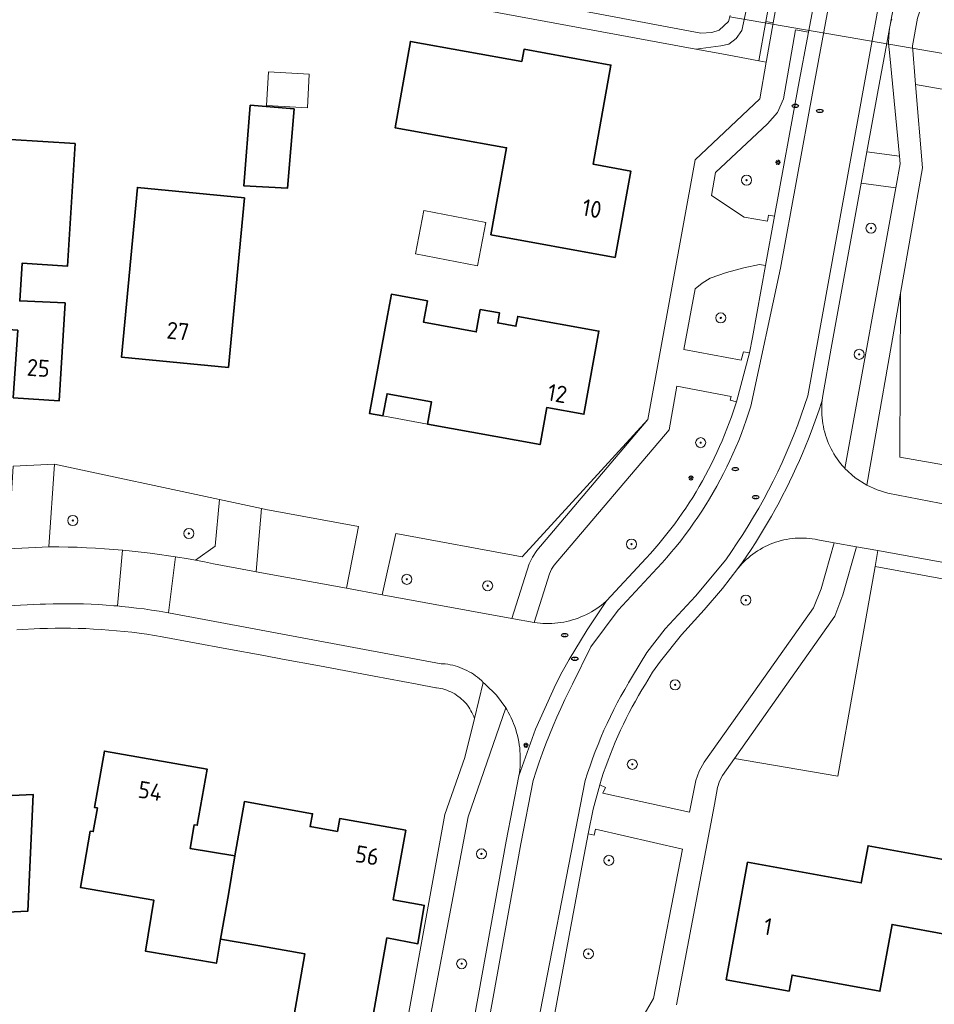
# Model space of a CAD drawing. Header units: metres. Extents: x 152610 to 160096, y 456114 to 462495.
# Tile 563 of 938: x 158877 to 158950, y 459975 to 460053. Entities that reach past the tile are written whole.
import ezdxf
from ezdxf.enums import TextEntityAlignment as Align

# ---------------------------------------------------------------- set-up
doc = ezdxf.new("R2010")
doc.units = ezdxf.units.M
doc.header["$LTSCALE"] = 0.5
doc.layers.get('0').update_dxf_attribs({"linetype": 'CONTINUOUS'})
for name, color, linetype, lineweight in [('B-PV-GR-BEPLANTING_CULTUUR_HEESTERS-GV', 251, 'CONTINUOUS', 18), ('B-PV-GR-BOOM-S', 251, 'CONTINUOUS', 25), ('B-PV-GR-HAAG-GV', 251, 'CONTINUOUS', 13), ('B-PV-IE-MEUBILAIR-S', 251, 'CONTINUOUS', 25), ('B-PV-KW-KUNSTWERK_DUIKER-G', 251, 'CONTINUOUS', 18), ('B-PV-OG-BEBOUWING-GV', 6, 'CONTINUOUS', 35), ('B-PV-OG-BEBOUWING-T18', 1, 'CONTINUOUS', 18), ('B-PV-OG-BEBOUWING_OVERBOUWING-GV', 251, 'CONTINUOUS', 18), ('B-PV-OG-BEBOUWING_SCHUUR-GV', 251, 'CONTINUOUS', 18), ('B-PV-OG-TERREIN_BEGROEID-GV', 251, 'CONTINUOUS', 18), ('B-PV-OG-TERREIN_OEVER-GV', 251, 'CONTINUOUS', 18), ('B-PV-OG-WATER_SLOOT-GV', 251, 'CONTINUOUS', 18), ('B-PV-VH-GESLOTENVERHARDING_ASFALT-GV', 251, 'CONTINUOUS', 18), ('B-PV-VH-ONVERHARD_ZAND-GV', 251, 'CONTINUOUS', 18), ('B-PV-VH-OPENVERHARDING_BETONSTRAATSTEEN-GV', 251, 'CONTINUOUS', 18), ('B-PV-VH-OPENVERHARDING_TEGEL-GV', 251, 'CONTINUOUS', 18)]:
    doc.layers.add(name, color=color, linetype=linetype, lineweight=lineweight)
doc.styles.add('NLCS-ISO', font='NLCS-ISO.ttf')
doc.styles.add('NLCS-ISO-M750-T18', font='NLCS-ISO.ttf', dxfattribs={"height": 1.35})

# ---------------------------------------------------------------- blocks, each defined once
blk = doc.blocks.new('SIE-MEUBILAIR_PAAL_LICHTMAST-SO')
for points in [[(-0.62, 0), (-1, 0)], [(-0.71, 0.71), (-0.44, 0.44)], [(0, 1), (0, 0.62)], [(0.44, 0.44), (0.71, 0.71)], [(1, 0), (0.62, 0)], [(-0.71, -0.71), (-0.44, -0.44)], [(0, -0.62), (0, -1)], [(0.44, -0.44), (0.71, -0.71)]]:
    blk.add_lwpolyline(points)
blk.add_circle((0, 0), 0.5)
blk = doc.blocks.new('SIE-MEUBILAIR_PUT_RIOOLPUT-SO')
blk.add_ellipse((0, 0), major_axis=(1.25, 0), ratio=0.54)
at = {"style": 'NLCS-ISO'}
blk.add_text('ri', height=0.75, dxfattribs=at).set_placement((-0.04, 0.07), align=Align.MIDDLE_CENTER)
blk = doc.blocks.new('SGR-BOOM_GBKN-SO')
at = {"linetype": 'ByBlock', "lineweight": 18}
h = blk.add_hatch(color=0, dxfattribs=at)
h.dxf.hatch_style = 1
edge = h.paths.add_edge_path()
edge.add_arc((0, 0), 0.25, 0, 360)
at = {"color": 0, "linetype": 'ByBlock', "lineweight": 18}
for radius in [2, 0.25]:
    blk.add_circle((0, 0), radius, dxfattribs=at)
at = {"color": 0, "linetype": 'ByBlock', "lineweight": 18, "style": 'NLCS-ISO'}
blk.add_attdef('SOORT', (2.5, 0), '', height=1.5, dxfattribs=at)

msp = doc.modelspace()

# ---------------------------------------------------------------- linework, layer by layer
at = {"layer": 'B-PV-GR-BEPLANTING_CULTUUR_HEESTERS-GV', "flags": 128}
for points in [[(158953.13, 460052.57), (158951.021, 460055.717), (158949.06, 460054), (158948.703, 460053.529), (158948.51, 460052.97), (158948.12, 460050.76), (158948.37, 460047.69), (158950.017, 460047.392), (158951.637, 460047.099), (158952.26, 460049.87), (158952.84, 460052.62)], [(158896.366, 460013.972), (158896.118, 460011.193), (158895.917, 460008.939), (158903.11, 460007.625), (158903.551, 460009.947), (158904.058, 460012.543), (158896.7, 460013.9)], [(158945.37, 460010.622), (158943.67, 460010.93), (158942.59, 460007.1), (158941.94, 460005.42), (158938.125, 460000), (158933.966, 459994.094), (158942.184, 459992.68), (158943.486, 460000), (158945.149, 460009.364)]]:
    msp.add_lwpolyline(points, close=True, dxfattribs=at)
for points in [[(158959.53, 460015.87), (158947.12, 460018.05), (158947.17, 460031.101), (158944.499, 460015.819), (158945.317, 460015.455), (158946.17, 460015.18), (158956.85, 460013.12)], [(158957.58, 460008.41), (158945.37, 460010.622), (158945.149, 460009.364), (158958.318, 460006.939)]]:
    msp.add_lwpolyline(points, dxfattribs=at)
at = {"layer": 'B-PV-GR-HAAG-GV', "flags": 128}
msp.add_lwpolyline([(158937.052, 460052.586), (158936.462, 460052.691), (158935.906, 460049.57), (158936.491, 460049.458), (158936.516, 460049.598)], close=True, dxfattribs=at)
at = {"layer": 'B-PV-KW-KUNSTWERK_DUIKER-G', "flags": 128}
msp.add_lwpolyline([(158952.256, 460049.853), (158933.602, 460053.067)], dxfattribs=at)
at = {"layer": 'B-PV-OG-BEBOUWING-GV', "flags": 128}
for points in [[(158917.06, 460049.51), (158908.2, 460051.12), (158906.97, 460044.25), (158915.84, 460042.66), (158914.59, 460035.74), (158924.47, 460033.94), (158925.71, 460040.81), (158922.74, 460041.35), (158924.14, 460049.24), (158917.24, 460050.49)], [(158898.961, 460045.758), (158895.458, 460046.038), (158894.95, 460039.621), (158898.428, 460039.454)], [(158876.98, 460028.15), (158876.608, 460022.783), (158880.252, 460022.524), (158880.74, 460030.315), (158877.128, 460030.474), (158877.32, 460033.48), (158880.923, 460033.242), (158881.534, 460042.993), (158876.38, 460043.32), (158876.09, 460038.27), (158867.38, 460038.83), (158867.06, 460033.72), (158868.35, 460033.63), (158868.02, 460028.77)], [(158894.99, 460038.68), (158886.48, 460039.5), (158885.22, 460026), (158893.72, 460025.19)], [(158909.548, 460030.477), (158906.682, 460031.007), (158906.36, 460029.31), (158904.93, 460021.53), (158906.01, 460021.33), (158906.34, 460023.1), (158909.88, 460022.45), (158909.55, 460020.68), (158918.51, 460019.05), (158919.04, 460022), (158921.99, 460021.46), (158923.18, 460028.08), (158916.73, 460029.25), (158916.58, 460028.47), (158915.14, 460028.73), (158915.28, 460029.52), (158913.75, 460029.79), (158913.43, 460028.02), (158909.237, 460028.786)], [(158870.77, 459994.24), (158870.62, 459997.03), (158867.34, 459996.85), (158867.38, 459996.09), (158863.76, 459995.92), (158863.98, 459990.99), (158863.15, 459990.95), (158863.39, 459985.85), (158866.94, 459986.02), (158866.91, 459986.7), (158872.02, 459986.94), (158872.25, 459981.68), (158877.784, 459981.953), (158878.196, 459991.223), (158874.27, 459991.04), (158874.09, 459994.42), (158872.55, 459994.33), (158872.59, 459993.49), (158871.55, 459993.44), (158871.5, 459994.28)], [(158894.24, 459986.34), (158890.67, 459986.94), (158891, 459988.82), (158891.25, 459988.78), (158892.03, 459993.25), (158883.86, 459994.68), (158883.07, 459990.2), (158883.31, 459990.16), (158882.98, 459988.28), (158882.74, 459988.32), (158881.95, 459983.84), (158887.8, 459982.81), (158887.12, 459978.77), (158892.77, 459977.8), (158893.105, 459979.731), (158893.72, 459983.28)], [(158894.24, 459986.34), (158893.72, 459983.28), (158893.105, 459979.731), (158896.06, 459979.21), (158899.8, 459978.55), (158898.95, 459973.71), (158905.05, 459972.63), (158906.32, 459979.82), (158908.79, 459979.36), (158909.3, 459982.41), (158909.054, 459982.453), (158906.83, 459982.84), (158907.82, 459988.38), (158902.57, 459989.31), (158902.39, 459988.29), (158900.22, 459988.67), (158900.41, 459989.7), (158895, 459990.66)], [(158952.46, 459985.7), (158944.59, 459987.15), (158944.05, 459984.2), (158935.01, 459985.84), (158933.31, 459976.5), (158938.31, 459975.59), (158938.55, 459976.86), (158945.53, 459975.58), (158946.5, 459980.9), (158951.42, 459979.99)]]:
    msp.add_lwpolyline(points, close=True, dxfattribs=at)
at = {"layer": 'B-PV-OG-BEBOUWING_OVERBOUWING-GV', "flags": 128}
for points in [[(158914.182, 460036.724), (158909.26, 460037.672), (158908.596, 460034.223), (158913.518, 460033.275)], [(158909.88, 460022.45), (158906.34, 460023.1), (158906.01, 460021.33), (158909.55, 460020.68)]]:
    msp.add_lwpolyline(points, close=True, dxfattribs=at)
at = {"layer": 'B-PV-OG-BEBOUWING_SCHUUR-GV', "flags": 128}
msp.add_lwpolyline([(158900.149, 460048.515), (158896.899, 460048.691), (158896.755, 460046.022), (158900.004, 460045.846)], close=True, dxfattribs=at)
at = {"layer": 'B-PV-OG-TERREIN_BEGROEID-GV', "flags": 128}
for points in [[(158949.05, 460067.18), (158946.38, 460052.57), (158946.352, 460052.416), (158946.408, 460052.663), (158946.466, 460052.879)], [(158911.98, 459966.36), (158915.8, 459987.52), (158916.82, 459992.7), (158916.859, 459992.946), (158916.89, 459993.193), (158916.913, 459993.441), (158916.928, 459993.69), (158916.935, 459993.939), (158916.934, 459994.188), (158916.925, 459994.437), (158916.908, 459994.686), (158916.883, 459994.934), (158916.851, 459995.181), (158916.81, 459995.426), (158916.761, 459995.671), (158916.705, 459995.913), (158916.641, 459996.154), (158916.569, 459996.393), (158916.489, 459996.629), (158916.402, 459996.862), (158916.308, 459997.093), (158916.206, 459997.32), (158916.097, 459997.544), (158915.981, 459997.764), (158915.858, 459997.981), (158915.779, 459998.111), (158912.78, 459989.44), (158908.63, 459967.44)]]:
    msp.add_lwpolyline(points, dxfattribs=at)
for points in [[(158936.1, 460057.77), (158932.58, 460058.584), (158934.381, 460057.664), (158934.889, 460056.587), (158935.046, 460055.569), (158935.104, 460054.63), (158934.758, 460052.964), (158934.555, 460051.987), (158934.105, 460051.341), (158933.517, 460050.911), (158932.891, 460050.754), (158930.891, 460050.493), (158932.97, 460050.13), (158935.906, 460049.57), (158936.462, 460052.691), (158936.983, 460055.621), (158936.203, 460057.518)], [(158937.159, 460037.22), (158939.04, 460047.51), (158939.847, 460051.86), (158938.827, 460052.05), (158937.86, 460046.56), (158937.38, 460045.46), (158936.6, 460044.55), (158932.45, 460040.69), (158932.14, 460038.856), (158934.745, 460037.132), (158936.579, 460036.821), (158936.67, 460037.31)], [(158946.299, 460052.132), (158946.086, 460050.973), (158945.35, 460046.98), (158944.501, 460042.329), (158947.082, 460041.995), (158946.33, 460049.98), (158946.258, 460050.462), (158946.224, 460050.948), (158946.233, 460051.542)], [(158942.751, 460017.158), (158946.797, 460039.486), (158944.047, 460039.841), (158941.65, 460026.71), (158940.99, 460022.95), (158940.938, 460022.576), (158940.916, 460022.343), (158940.903, 460022.11), (158940.898, 460021.877), (158940.9, 460021.643), (158940.911, 460021.41), (158940.929, 460021.177), (158940.955, 460020.945), (158940.99, 460020.714), (158941.032, 460020.484), (158941.082, 460020.256), (158941.14, 460020.029), (158941.206, 460019.805), (158941.279, 460019.583), (158941.36, 460019.364), (158941.448, 460019.148), (158941.544, 460018.935), (158941.646, 460018.725), (158941.756, 460018.519), (158941.873, 460018.317), (158941.997, 460018.119), (158942.128, 460017.925), (158942.265, 460017.736), (158942.408, 460017.551), (158942.558, 460017.372), (158942.714, 460017.198)], [(158935.16, 460026.34), (158935.39, 460027.57), (158936.44, 460033.29), (158935.95, 460033.38), (158934.711, 460033.1), (158933.34, 460032.745), (158932.035, 460032.285), (158931.387, 460031.885), (158930.835, 460031.434), (158929.93, 460026.62), (158934.485, 460025.758), (158934.67, 460026.44)], [(158933.709, 460022.879), (158929.38, 460023.69), (158928.778, 460020.237), (158919.63, 460009.46), (158919.406, 460009.134), (158919.254, 460008.768), (158918.03, 460004.9), (158918.265, 460004.869), (158918.501, 460004.845), (158918.738, 460004.829), (158918.975, 460004.822), (158919.212, 460004.822), (158919.449, 460004.83), (158919.686, 460004.847), (158919.922, 460004.871), (158920.157, 460004.903), (158920.391, 460004.944), (158920.623, 460004.992), (158920.853, 460005.048), (158921.082, 460005.111), (158921.308, 460005.182), (158921.532, 460005.261), (158921.753, 460005.348), (158921.971, 460005.441), (158922.185, 460005.543), (158922.396, 460005.651), (158922.604, 460005.766), (158922.807, 460005.888), (158923.006, 460006.017), (158923.201, 460006.153), (158923.39, 460006.295), (158923.575, 460006.443), (158923.755, 460006.598), (158923.78, 460006.62), (158926.94, 460010.03), (158927.283, 460010.405), (158927.619, 460010.785), (158927.95, 460011.17), (158928.274, 460011.561), (158928.593, 460011.956), (158928.905, 460012.357), (158929.21, 460012.762), (158929.509, 460013.172), (158929.802, 460013.587), (158930.088, 460014.006), (158930.368, 460014.43), (158930.641, 460014.858), (158930.907, 460015.291), (158931.166, 460015.727), (158931.418, 460016.168), (158931.663, 460016.613), (158931.901, 460017.061), (158932.133, 460017.513), (158932.357, 460017.968), (158932.573, 460018.428), (158932.783, 460018.89), (158932.985, 460019.356), (158933.18, 460019.824), (158933.367, 460020.296), (158933.547, 460020.771), (158933.72, 460021.249), (158933.885, 460021.729), (158934.042, 460022.211), (158934.12, 460022.46), (158933.63, 460022.59)], [(158918.25, 460010.62), (158927.07, 460021.062), (158917.09, 460010.14), (158907.024, 460011.996), (158905.948, 460007.107), (158916.26, 460005.223), (158917.63, 460009.56), (158917.903, 460010.111)], [(158893.011, 460014.688), (158879.894, 460017.492), (158879.431, 460010.93), (158879.512, 460010.93), (158880.24, 460010.922), (158880.969, 460010.907), (158881.698, 460010.884), (158882.426, 460010.853), (158883.153, 460010.813), (158883.881, 460010.766), (158884.608, 460010.711), (158885.293, 460010.652), (158885.334, 460010.648), (158886.059, 460010.577), (158886.784, 460010.498), (158887.507, 460010.411), (158888.23, 460010.316), (158888.951, 460010.213), (158889.505, 460010.128), (158889.672, 460010.102), (158890.391, 460009.983), (158891.109, 460009.857), (158892.669, 460010.977)], [(158939.472, 460011.621), (158939.245, 460011.623), (158939.017, 460011.617), (158938.79, 460011.604), (158938.564, 460011.582), (158938.339, 460011.552), (158938.114, 460011.515), (158937.891, 460011.47), (158937.67, 460011.416), (158937.451, 460011.355), (158937.234, 460011.287), (158937.02, 460011.21), (158936.809, 460011.127), (158936.6, 460011.036), (158936.395, 460010.937), (158936.194, 460010.832), (158935.996, 460010.719), (158935.803, 460010.6), (158935.614, 460010.474), (158935.429, 460010.341), (158935.249, 460010.202), (158935.074, 460010.056), (158934.905, 460009.905), (158934.74, 460009.748), (158934.582, 460009.585), (158934.429, 460009.416), (158934.282, 460009.242), (158934.24, 460009.19), (158933, 460007.6), (158931.55, 460005.91), (158929.758, 460003.922), (158928.087, 460001.831), (158927.438, 460000.944), (158926.879, 460000), (158926.607, 459999.556), (158926.343, 459999.108), (158926.086, 459998.656), (158925.836, 459998.201), (158925.593, 459997.742), (158925.357, 459997.279), (158925.128, 459996.812), (158924.907, 459996.342), (158924.693, 459995.869), (158924.486, 459995.392), (158924.286, 459994.913), (158924.094, 459994.43), (158923.909, 459993.944), (158923.732, 459993.456), (158923.562, 459992.964), (158923.4, 459992.471), (158923.25, 459991.99), (158923.71, 459991.79), (158923.505, 459991.331), (158930.39, 459989.83), (158930.9, 459992.33), (158931.169, 459993.085), (158931.55, 459993.79), (158935.955, 460000), (158940.26, 460006.07), (158940.86, 460007.58), (158941.9, 460011.252), (158940.6, 460011.49), (158940.376, 460011.532), (158940.152, 460011.566), (158939.926, 460011.592), (158939.699, 460011.611)], [(158924.189, 459969.353), (158925.24, 459971.11), (158926.79, 459973.72), (158927.53, 459974.99), (158929.82, 459986.88), (158922.912, 459988.48), (158922.857, 459988.241), (158922.8, 459988.002), (158922.32, 459988.1), (158921.91, 459985.88), (158920.96, 459980.72), (158919.69, 459973.83), (158919.075, 459970.514), (158919.023, 459970.235)]]:
    msp.add_lwpolyline(points, close=True, dxfattribs=at)
at = {"layer": 'B-PV-OG-TERREIN_OEVER-GV', "flags": 128}
for points in [[(158861.455, 460063.326), (158930.891, 460050.493), (158932.891, 460050.754), (158933.517, 460050.911), (158934.105, 460051.341), (158934.555, 460051.987), (158934.758, 460052.964)], [(158933.632, 460053.173), (158933.502, 460052.709), (158932.758, 460052.004), (158932.152, 460051.828), (158931.29, 460051.769), (158908.036, 460056.18)]]:
    msp.add_lwpolyline(points, dxfattribs=at)
at = {"layer": 'B-PV-OG-WATER_SLOOT-GV', "flags": 128}
msp.add_lwpolyline([(158908.036, 460056.18), (158931.29, 460051.769), (158932.152, 460051.828), (158932.758, 460052.004), (158933.502, 460052.709), (158933.632, 460053.173)], dxfattribs=at)
at = {"layer": 'B-PV-VH-GESLOTENVERHARDING_ASFALT-GV', "flags": 128}
for points in [[(158913.161, 459966.147), (158916.981, 459987.307), (158917.967, 459992.349), (158918.198, 459993.081), (158918.441, 459993.808), (158918.696, 459994.532), (158918.963, 459995.25), (158919.243, 459995.965), (158919.534, 459996.674), (158919.838, 459997.379), (158920.153, 459998.078), (158920.48, 459998.772), (158920.819, 459999.46), (158921.084, 460000), (158922.544, 460002.969), (158924.709, 460005.881), (158927.819, 460009.213), (158928.208, 460009.64), (158928.59, 460010.073), (158928.965, 460010.513), (158929.331, 460010.959), (158929.69, 460011.411), (158930.041, 460011.87), (158930.384, 460012.334), (158930.719, 460012.805), (158931.046, 460013.281), (158931.365, 460013.763), (158931.675, 460014.25), (158931.977, 460014.742), (158932.27, 460015.24), (158932.554, 460015.742), (158932.83, 460016.25), (158933.097, 460016.762), (158933.355, 460017.278), (158933.605, 460017.799), (158933.845, 460018.324), (158934.076, 460018.854), (158934.298, 460019.387), (158934.51, 460019.924), (158934.714, 460020.464), (158934.907, 460021.008), (158935.092, 460021.556), (158935.267, 460022.106), (158937.62, 460033.074), (158940.22, 460047.294), (158941.069, 460051.869), (158943.961, 460067.455)], [(158943.961, 460067.455), (158941.069, 460051.869), (158940.22, 460047.294), (158937.62, 460033.074), (158935.267, 460022.106), (158935.092, 460021.556), (158934.907, 460021.008), (158934.714, 460020.464), (158934.51, 460019.924), (158934.298, 460019.387), (158934.076, 460018.854), (158933.845, 460018.324), (158933.605, 460017.799), (158933.355, 460017.278), (158933.097, 460016.762), (158932.83, 460016.25), (158932.554, 460015.742), (158932.27, 460015.24), (158931.977, 460014.742), (158931.675, 460014.25), (158931.365, 460013.763), (158931.046, 460013.281), (158930.719, 460012.805), (158930.384, 460012.334), (158930.041, 460011.87), (158929.69, 460011.411), (158929.331, 460010.959), (158928.965, 460010.513), (158928.59, 460010.073), (158928.208, 460009.64), (158927.819, 460009.213), (158924.709, 460005.881), (158922.544, 460002.969), (158921.084, 460000), (158920.819, 459999.46), (158920.48, 459998.772), (158920.153, 459998.078), (158919.838, 459997.379), (158919.534, 459996.674), (158919.243, 459995.965), (158918.963, 459995.25), (158918.696, 459994.532), (158918.441, 459993.808), (158918.198, 459993.081), (158917.967, 459992.349), (158916.981, 459987.307), (158913.161, 459966.147)], [(158947.87, 460067.396), (158945.2, 460052.786), (158944.91, 460051.183), (158939.794, 460022.939), (158939.541, 460022.165), (158939.275, 460021.396), (158938.995, 460020.631), (158938.703, 460019.872), (158938.396, 460019.117), (158938.077, 460018.369), (158937.745, 460017.625), (158937.4, 460016.888), (158937.042, 460016.157), (158936.671, 460015.432), (158936.288, 460014.714), (158935.893, 460014.002), (158935.485, 460013.298), (158935.064, 460012.601), (158934.632, 460011.911), (158934.188, 460011.229), (158933.732, 460010.554), (158933.264, 460009.888), (158930.868, 460007.001), (158928.442, 460004.388), (158926.986, 460002.522), (158925.859, 460000.632), (158925.542, 460000.112), (158925.477, 460000), (158925.235, 459999.587), (158924.936, 459999.057), (158924.647, 459998.521), (158924.367, 459997.98), (158924.097, 459997.435), (158923.836, 459996.885), (158923.585, 459996.331), (158923.343, 459995.772), (158923.112, 459995.209), (158922.89, 459994.642), (158922.678, 459994.072), (158922.476, 459993.497), (158922.284, 459992.92), (158922.102, 459992.339), (158917.783, 459970.127)], [(158917.783, 459970.127), (158922.102, 459992.339), (158922.284, 459992.92), (158922.476, 459993.497), (158922.678, 459994.072), (158922.89, 459994.642), (158923.112, 459995.209), (158923.343, 459995.772), (158923.585, 459996.331), (158923.836, 459996.885), (158924.097, 459997.435), (158924.367, 459997.98), (158924.647, 459998.521), (158924.936, 459999.057), (158925.235, 459999.587), (158925.477, 460000), (158925.542, 460000.112), (158925.859, 460000.632), (158926.986, 460002.522), (158928.442, 460004.388), (158930.868, 460007.001), (158933.264, 460009.888), (158933.732, 460010.554), (158934.188, 460011.229), (158934.632, 460011.911), (158935.064, 460012.601), (158935.485, 460013.298), (158935.893, 460014.002), (158936.288, 460014.714), (158936.671, 460015.432), (158937.042, 460016.157), (158937.4, 460016.888), (158937.745, 460017.625), (158938.077, 460018.369), (158938.396, 460019.117), (158938.703, 460019.872), (158938.995, 460020.631), (158939.275, 460021.396), (158939.541, 460022.165), (158939.794, 460022.939), (158944.91, 460051.183), (158945.2, 460052.786), (158947.87, 460067.396)], [(158919.69, 459973.83), (158920.96, 459980.72), (158921.91, 459985.88), (158922.32, 459988.1), (158922.739, 459990.056), (158923.25, 459991.99), (158923.4, 459992.471), (158923.562, 459992.964), (158923.732, 459993.456), (158923.909, 459993.944), (158924.094, 459994.43), (158924.286, 459994.913), (158924.486, 459995.392), (158924.693, 459995.869), (158924.907, 459996.342), (158925.128, 459996.812), (158925.357, 459997.279), (158925.593, 459997.742), (158925.836, 459998.201), (158926.086, 459998.656), (158926.343, 459999.108), (158926.607, 459999.556), (158926.879, 460000), (158927.438, 460000.944), (158928.087, 460001.831), (158929.758, 460003.922), (158931.55, 460005.91), (158933, 460007.6), (158934.24, 460009.19), (158934.597, 460009.696), (158934.947, 460010.206), (158935.291, 460010.721), (158935.628, 460011.241), (158935.958, 460011.764), (158936.282, 460012.292), (158936.598, 460012.824), (158936.908, 460013.361), (158937.211, 460013.901), (158937.506, 460014.445), (158937.795, 460014.992), (158938.077, 460015.544), (158938.351, 460016.099), (158938.618, 460016.657), (158938.878, 460017.219), (158939.131, 460017.784), (158939.377, 460018.353), (158939.615, 460018.924), (158939.845, 460019.499), (158940.069, 460020.076), (158940.284, 460020.657), (158940.492, 460021.24), (158940.693, 460021.825), (158940.886, 460022.414), (158940.938, 460022.576), (158940.99, 460022.95), (158941.65, 460026.71), (158944.047, 460039.841), (158944.501, 460042.329), (158945.35, 460046.98), (158946.086, 460050.973), (158946.299, 460052.132), (158946.352, 460052.416), (158946.38, 460052.57), (158949.05, 460067.18)], [(158940.474, 460055.242), (158939.847, 460051.86), (158939.04, 460047.51), (158937.159, 460037.22), (158936.44, 460033.29), (158935.39, 460027.57), (158935.16, 460026.34), (158934.12, 460022.46), (158934.042, 460022.211), (158933.885, 460021.729), (158933.72, 460021.249), (158933.547, 460020.771), (158933.367, 460020.296), (158933.18, 460019.824), (158932.985, 460019.356), (158932.783, 460018.89), (158932.573, 460018.428), (158932.357, 460017.968), (158932.133, 460017.513), (158931.901, 460017.061), (158931.663, 460016.613), (158931.418, 460016.168), (158931.166, 460015.727), (158930.907, 460015.291), (158930.641, 460014.858), (158930.368, 460014.43), (158930.088, 460014.006), (158929.802, 460013.587), (158929.509, 460013.172), (158929.21, 460012.762), (158928.905, 460012.357), (158928.593, 460011.956), (158928.274, 460011.561), (158927.95, 460011.17), (158927.619, 460010.785), (158927.283, 460010.405), (158926.94, 460010.03), (158923.78, 460006.62), (158922.247, 460004.318), (158920.819, 460001.95), (158920.274, 460000.979), (158919.747, 460000), (158918.129, 459996.411), (158916.82, 459992.7), (158915.8, 459987.52), (158911.98, 459966.36)], [(158862.66, 460005.53), (158878.75, 460006.35), (158879.173, 460006.367), (158879.777, 460006.386), (158880.382, 460006.396), (158880.987, 460006.398), (158881.592, 460006.392), (158882.197, 460006.378), (158882.801, 460006.356), (158883.405, 460006.327), (158884.009, 460006.289), (158884.612, 460006.243), (158884.893, 460006.218), (158885.293, 460010.652), (158884.608, 460010.711), (158883.881, 460010.766), (158883.153, 460010.813), (158882.426, 460010.853), (158881.698, 460010.884), (158880.969, 460010.907), (158880.24, 460010.922), (158879.512, 460010.93), (158879.431, 460010.93), (158876.21, 460010.76)]]:
    msp.add_lwpolyline(points, dxfattribs=at)
msp.add_lwpolyline([(158905.948, 460007.107), (158903.11, 460007.625), (158895.917, 460008.939), (158895.53, 460009.01), (158892.54, 460009.58), (158891.825, 460009.722), (158891.109, 460009.857), (158890.391, 460009.983), (158889.672, 460010.102), (158889.505, 460010.128), (158888.952, 460005.674), (158910.65, 460001.63), (158910.76, 460001.623), (158910.961, 460001.605), (158911.161, 460001.578), (158911.359, 460001.544), (158911.556, 460001.502), (158911.752, 460001.452), (158911.945, 460001.394), (158912.135, 460001.328), (158912.323, 460001.256), (158912.508, 460001.175), (158912.69, 460001.088), (158912.868, 460000.993), (158913.042, 460000.891), (158913.212, 460000.783), (158913.377, 460000.668), (158913.538, 460000.546), (158913.694, 460000.418), (158913.844, 460000.284), (158913.99, 460000.144), (158914.128, 460000), (158915.032, 459999.123), (158915.779, 459998.111), (158915.858, 459997.981), (158915.981, 459997.764), (158916.097, 459997.544), (158916.206, 459997.32), (158916.308, 459997.093), (158916.402, 459996.862), (158916.489, 459996.629), (158916.569, 459996.393), (158916.641, 459996.154), (158916.705, 459995.913), (158916.761, 459995.671), (158916.81, 459995.426), (158916.851, 459995.181), (158916.883, 459994.934), (158916.908, 459994.686), (158916.925, 459994.437), (158916.934, 459994.188), (158916.935, 459993.939), (158916.928, 459993.69), (158916.913, 459993.441), (158916.89, 459993.193), (158916.859, 459992.946), (158916.82, 459992.7), (158918.129, 459996.411), (158919.747, 460000), (158920.274, 460000.979), (158920.819, 460001.95), (158922.247, 460004.318), (158923.78, 460006.62), (158923.755, 460006.598), (158923.575, 460006.443), (158923.39, 460006.295), (158923.201, 460006.153), (158923.006, 460006.017), (158922.807, 460005.888), (158922.604, 460005.766), (158922.396, 460005.651), (158922.185, 460005.543), (158921.971, 460005.441), (158921.753, 460005.348), (158921.532, 460005.261), (158921.308, 460005.182), (158921.082, 460005.111), (158920.853, 460005.048), (158920.623, 460004.992), (158920.391, 460004.944), (158920.157, 460004.903), (158919.922, 460004.871), (158919.686, 460004.847), (158919.449, 460004.83), (158919.212, 460004.822), (158918.975, 460004.822), (158918.738, 460004.829), (158918.501, 460004.845), (158918.265, 460004.869), (158918.03, 460004.9), (158916.26, 460005.223)], close=True, dxfattribs=at)
at = {"layer": 'B-PV-VH-ONVERHARD_ZAND-GV', "flags": 128}
for points in [[(158937.876, 460057.184), (158936.203, 460057.518), (158936.983, 460055.621), (158936.462, 460052.691), (158937.052, 460052.586)], [(158937.052, 460052.586), (158936.462, 460052.691), (158935.906, 460049.57), (158936.491, 460049.458), (158936.516, 460049.598)]]:
    msp.add_lwpolyline(points, close=True, dxfattribs=at)
at = {"layer": 'B-PV-VH-OPENVERHARDING_BETONSTRAATSTEEN-GV', "flags": 128}
msp.add_lwpolyline([(158956.85, 460013.12), (158946.17, 460015.18), (158945.317, 460015.455), (158944.499, 460015.819), (158943.569, 460016.415), (158942.751, 460017.158), (158942.714, 460017.198), (158942.558, 460017.372), (158942.408, 460017.551), (158942.265, 460017.736), (158942.128, 460017.925), (158941.997, 460018.119), (158941.873, 460018.317), (158941.756, 460018.519), (158941.646, 460018.725), (158941.544, 460018.935), (158941.448, 460019.148), (158941.36, 460019.364), (158941.279, 460019.583), (158941.206, 460019.805), (158941.14, 460020.029), (158941.082, 460020.256), (158941.032, 460020.484), (158940.99, 460020.714), (158940.955, 460020.945), (158940.929, 460021.177), (158940.911, 460021.41), (158940.9, 460021.643), (158940.898, 460021.877), (158940.903, 460022.11), (158940.916, 460022.343), (158940.938, 460022.576), (158940.886, 460022.414), (158940.693, 460021.825), (158940.492, 460021.24), (158940.284, 460020.657), (158940.069, 460020.076), (158939.845, 460019.499), (158939.615, 460018.924), (158939.377, 460018.353), (158939.131, 460017.784), (158938.878, 460017.219), (158938.618, 460016.657), (158938.351, 460016.099), (158938.077, 460015.544), (158937.795, 460014.992), (158937.506, 460014.445), (158937.211, 460013.901), (158936.908, 460013.361), (158936.598, 460012.824), (158936.282, 460012.292), (158935.958, 460011.764), (158935.628, 460011.241), (158935.291, 460010.721), (158934.947, 460010.206), (158934.597, 460009.696), (158934.24, 460009.19), (158934.282, 460009.242), (158934.429, 460009.416), (158934.582, 460009.585), (158934.74, 460009.748), (158934.905, 460009.905), (158935.074, 460010.056), (158935.249, 460010.202), (158935.429, 460010.341), (158935.614, 460010.474), (158935.803, 460010.6), (158935.996, 460010.719), (158936.194, 460010.832), (158936.395, 460010.937), (158936.6, 460011.036), (158936.809, 460011.127), (158937.02, 460011.21), (158937.234, 460011.287), (158937.451, 460011.355), (158937.67, 460011.416), (158937.891, 460011.47), (158938.114, 460011.515), (158938.339, 460011.552), (158938.564, 460011.582), (158938.79, 460011.604), (158939.017, 460011.617), (158939.245, 460011.623), (158939.472, 460011.621), (158939.699, 460011.611), (158939.926, 460011.592), (158940.152, 460011.566), (158940.376, 460011.532), (158940.6, 460011.49), (158941.9, 460011.252), (158943.67, 460010.93), (158945.37, 460010.622), (158957.58, 460008.41)], dxfattribs=at)
for points in [[(158879.431, 460010.93), (158879.894, 460017.492), (158876.616, 460017.328), (158876.319, 460012.523), (158876.21, 460010.76)], [(158895.53, 460009.01), (158895.917, 460008.939), (158896.118, 460011.193), (158896.366, 460013.972), (158895.98, 460014.054), (158893.011, 460014.688), (158892.669, 460010.977), (158891.109, 460009.857), (158891.825, 460009.722), (158892.54, 460009.58)], [(158885.334, 460010.648), (158885.293, 460010.652), (158884.893, 460006.218), (158885.215, 460006.189), (158885.816, 460006.128), (158886.417, 460006.058), (158887.017, 460005.98), (158887.616, 460005.895), (158888.214, 460005.801), (158888.81, 460005.7), (158888.952, 460005.674), (158889.505, 460010.128), (158888.951, 460010.213), (158888.23, 460010.316), (158887.507, 460010.411), (158886.784, 460010.498), (158886.059, 460010.577)]]:
    msp.add_lwpolyline(points, close=True, dxfattribs=at)
at = {"layer": 'B-PV-VH-OPENVERHARDING_TEGEL-GV', "flags": 128}
for points in [[(158937.876, 460057.184), (158937.052, 460052.586), (158936.516, 460049.598), (158936.491, 460049.458), (158935.97, 460046.55), (158930.85, 460041.7), (158927.07, 460021.062), (158918.25, 460010.62), (158917.903, 460010.111), (158917.63, 460009.56), (158916.26, 460005.223), (158918.03, 460004.9), (158919.254, 460008.768), (158919.406, 460009.134), (158919.63, 460009.46), (158928.778, 460020.237), (158929.38, 460023.69), (158933.709, 460022.879), (158933.63, 460022.59), (158934.12, 460022.46), (158935.16, 460026.34), (158934.67, 460026.44), (158934.485, 460025.758), (158929.93, 460026.62), (158930.835, 460031.434), (158931.387, 460031.885), (158932.035, 460032.285), (158933.34, 460032.745), (158934.711, 460033.1), (158935.95, 460033.38), (158936.44, 460033.29), (158937.159, 460037.22), (158936.67, 460037.31), (158936.579, 460036.821), (158934.745, 460037.132), (158932.14, 460038.856), (158932.45, 460040.69), (158936.6, 460044.55), (158937.38, 460045.46), (158937.86, 460046.56), (158938.827, 460052.05), (158939.847, 460051.86), (158940.474, 460055.242)], [(158946.466, 460052.879), (158946.408, 460052.663), (158946.352, 460052.416), (158946.299, 460052.132), (158946.233, 460051.542), (158946.224, 460050.948), (158946.258, 460050.462), (158946.33, 460049.98), (158947.082, 460041.995), (158947.14, 460041.38), (158946.797, 460039.486), (158942.751, 460017.158), (158943.569, 460016.415), (158944.499, 460015.819), (158947.17, 460031.101), (158948.91, 460041.06), (158948.37, 460047.69), (158948.12, 460050.76), (158948.51, 460052.97)], [(158929.35, 459974.51), (158932.37, 459990.44), (158932.61, 459991.77), (158932.775, 459992.277), (158933.02, 459992.75), (158933.966, 459994.094), (158938.125, 460000), (158941.94, 460005.42), (158942.59, 460007.1), (158943.67, 460010.93), (158941.9, 460011.252), (158940.86, 460007.58), (158940.26, 460006.07), (158935.955, 460000), (158931.55, 459993.79), (158931.169, 459993.085), (158930.9, 459992.33), (158930.39, 459989.83), (158923.505, 459991.331), (158923.71, 459991.79), (158923.25, 459991.99), (158922.739, 459990.056), (158922.32, 459988.1), (158922.8, 459988.002), (158922.857, 459988.241), (158922.912, 459988.48), (158929.82, 459986.88), (158927.53, 459974.99), (158926.79, 459973.72)], [(158876.89, 460004.32), (158878.736, 460004.416), (158879.324, 460004.435), (158879.934, 460004.447), (158880.545, 460004.451), (158881.156, 460004.447), (158881.767, 460004.435), (158882.377, 460004.415), (158882.988, 460004.387), (158883.597, 460004.351), (158884.207, 460004.307), (158884.815, 460004.255), (158885.423, 460004.195), (158886.03, 460004.127), (158886.636, 460004.051), (158887.241, 460003.967), (158887.845, 460003.876), (158888.448, 460003.776), (158893.59, 460002.82), (158896.54, 460002.27), (158898.02, 460002), (158900.97, 460001.45), (158905.31, 460000.64), (158908.728, 460000), (158910.22, 459999.72), (158910.274, 459999.714), (158910.443, 459999.69), (158910.611, 459999.658), (158910.777, 459999.618), (158910.94, 459999.571), (158911.102, 459999.515), (158911.26, 459999.453), (158911.416, 459999.383), (158911.568, 459999.305), (158911.716, 459999.221), (158911.861, 459999.13), (158912, 459999.032), (158912.135, 459998.928), (158912.265, 459998.817), (158912.39, 459998.701), (158912.509, 459998.579), (158912.622, 459998.451), (158912.729, 459998.318), (158912.83, 459998.181), (158912.924, 459998.038), (158913.012, 459997.892), (158913.092, 459997.742), (158913.165, 459997.587), (158913.231, 459997.43), (158913.29, 459997.27), (158913.99, 460000.144), (158913.844, 460000.284), (158913.694, 460000.418), (158913.538, 460000.546), (158913.377, 460000.668), (158913.212, 460000.783), (158913.042, 460000.891), (158912.868, 460000.993), (158912.69, 460001.088), (158912.508, 460001.175), (158912.323, 460001.256), (158912.135, 460001.328), (158911.945, 460001.394), (158911.752, 460001.452), (158911.556, 460001.502), (158911.359, 460001.544), (158911.161, 460001.578), (158910.961, 460001.605), (158910.76, 460001.623), (158910.65, 460001.63), (158888.952, 460005.674), (158888.81, 460005.7), (158888.214, 460005.801), (158887.616, 460005.895), (158887.017, 460005.98), (158886.417, 460006.058), (158885.816, 460006.128), (158885.215, 460006.189), (158884.893, 460006.218), (158884.612, 460006.243), (158884.009, 460006.289), (158883.405, 460006.327), (158882.801, 460006.356), (158882.197, 460006.378), (158881.592, 460006.392), (158880.987, 460006.398), (158880.382, 460006.396), (158879.777, 460006.386), (158879.173, 460006.367), (158878.75, 460006.35), (158862.66, 460005.53)], [(158908.63, 459967.44), (158912.78, 459989.44), (158915.779, 459998.111), (158915.032, 459999.123), (158914.128, 460000), (158913.99, 460000.144), (158913.29, 459997.27), (158912.51, 459994.16), (158910.94, 459989.639), (158906.85, 459967.18)]]:
    msp.add_lwpolyline(points, dxfattribs=at)
msp.add_lwpolyline([(158946.797, 460039.486), (158947.14, 460041.38), (158947.082, 460041.995), (158944.501, 460042.329), (158944.047, 460039.841)], close=True, dxfattribs=at)

# ---------------------------------------------------------------- block references
at = {"layer": 'B-PV-GR-BOOM-S', "xscale": 0.2, "yscale": 0.2, "zscale": 0.2}
for p in [(158934.926, 460040.081), (158944.823, 460036.267), (158932.871, 460029.128), (158943.879, 460026.231), (158931.276, 460019.207), (158881.35, 460013.02), (158890.58, 460011.98), (158925.778, 460011.135), (158907.908, 460008.34), (158914.34, 460007.83), (158934.868, 460006.686), (158929.242, 459999.948), (158925.842, 459993.624), (158913.84, 459986.5), (158923.98, 459985.99), (158922.35, 459978.56), (158912.27, 459977.77)]:
    msp.add_blockref('SGR-BOOM_GBKN-SO', p, dxfattribs=at)
at = {"layer": 'B-PV-IE-MEUBILAIR-S', "xscale": 0.2, "yscale": 0.2, "zscale": 0.2}
for name, p in [('SIE-MEUBILAIR_PUT_RIOOLPUT-SO', (158938.8, 460045.99)), ('SIE-MEUBILAIR_PUT_RIOOLPUT-SO', (158940.75, 460045.59)), ('SIE-MEUBILAIR_PAAL_LICHTMAST-SO', (158937.434, 460041.498)), ('SIE-MEUBILAIR_PUT_RIOOLPUT-SO', (158934.04, 460017.11)), ('SIE-MEUBILAIR_PAAL_LICHTMAST-SO', (158930.504, 460016.405)), ('SIE-MEUBILAIR_PUT_RIOOLPUT-SO', (158935.65, 460014.87)), ('SIE-MEUBILAIR_PUT_RIOOLPUT-SO', (158920.46, 460003.9)), ('SIE-MEUBILAIR_PUT_RIOOLPUT-SO', (158921.27, 460002.02)), ('SIE-MEUBILAIR_PAAL_LICHTMAST-SO', (158917.375, 459995.137))]:
    msp.add_blockref(name, p, dxfattribs=at)

# ---------------------------------------------------------------- texts
at = {"layer": 'B-PV-OG-BEBOUWING-T18', "style": 'NLCS-ISO-M750-T18'}
for s, rotation, p in [('10', 349.7, (158922.63, 460037.819)), ('27', 354.6, (158889.707, 460028.084)), ('25', 355.9, (158878.607, 460025.147)), ('12', 349.8, (158919.875, 460023.119)), ('54', 350.1, (158887.514, 459991.502)), ('56', 350, (158904.759, 459986.383)), ('1', 349.7, (158936.62, 459980.722))]:
    msp.add_text(s, height=1.35, rotation=rotation, dxfattribs=at).set_placement(p, align=Align.MIDDLE)

doc.saveas('drawing.dxf')
